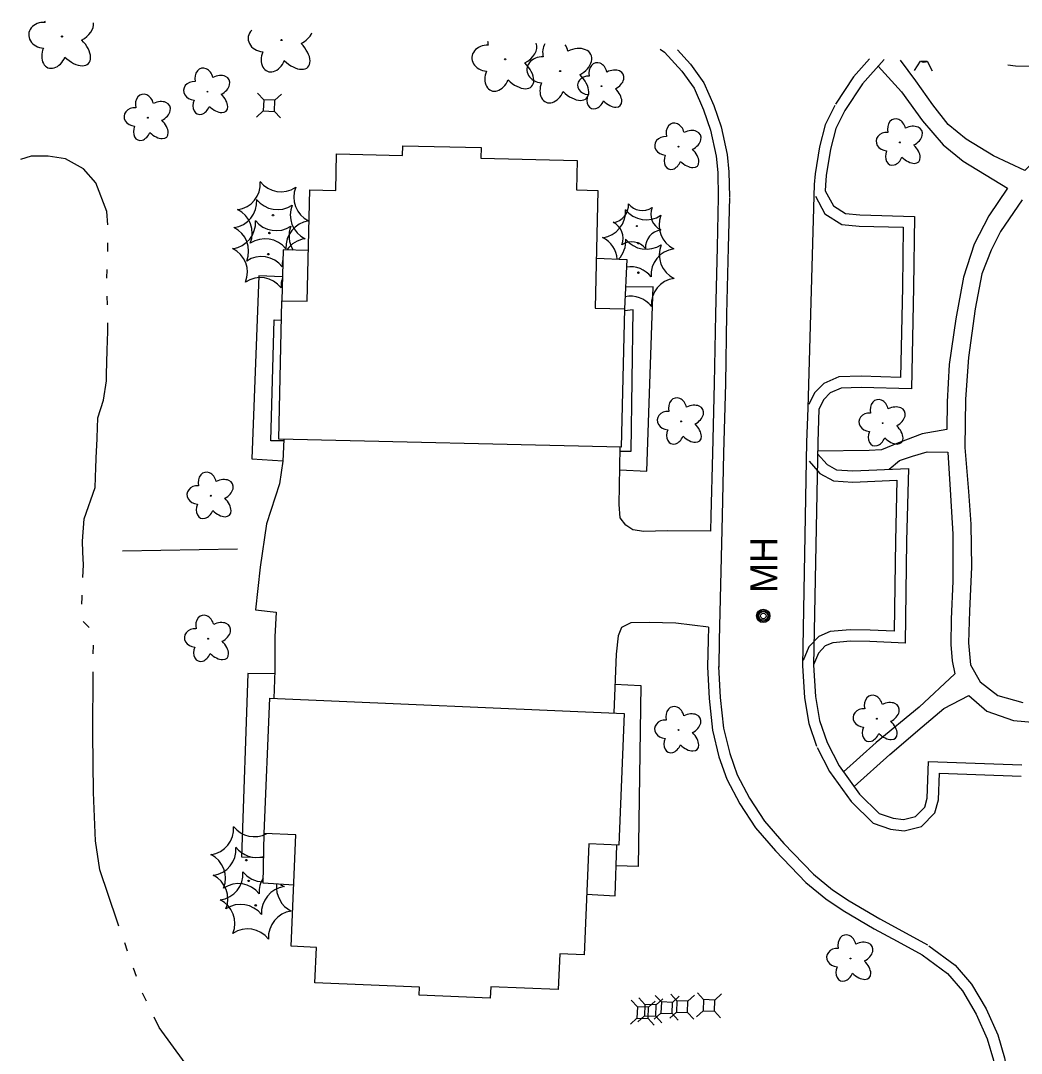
# Model space of a CAD drawing. Extents: x 588843 to 2552415, y 180129 to 269402.
# Drawn here: x 607666.6 to 607889.6, y 183987.9 to 184217.9 of the extents above; entities that cross this region are included whole.
import ezdxf

# ---------------------------------------------------------------- set-up
doc = ezdxf.new("R2010")
doc.units = 0
for name, color, linetype in [('E_BLD', 7, 'Continuous'), ('E_BLD_HvyDash', 7, 'Continuous'), ('E_DRN_RipRap', 7, 'Continuous'), ('E_DWY', 7, 'Continuous'), ('E_LAND_Vegetation', 7, 'Continuous'), ('E_LTG', 7, 'Continuous'), ('E_PATH_Sidewalk', 7, 'Continuous'), ('E_RDWY_C_and_G', 7, 'Continuous'), ('E_UTL_AG_Bold', 7, 'Continuous'), ('E_UTL_MH', 7, 'Continuous'), ('E_UTL_MH_Text', 7, 'Continuous'), ('E_WTR_P', 7, 'Continuous')]:
    doc.layers.add(name, color=color, linetype=linetype)

# ---------------------------------------------------------------- blocks, each defined once
blk = doc.blocks.new('DTRE_3')
at = {"layer": 'E_LAND_Vegetation'}
blk.add_circle((-0.6, 0), 0.601, dxfattribs=at)
for centre, major_axis, ratio in [((-6.1, 17.5), (4.5, -16.3), 0.782863), ((13.3, 9), (-17.3, -9.6), 0.691916), ((-19.3, 0.5), (16.2, -0.4), 0.832022), ((-8.2, -17.2), (5.9, 15.9), 0.716896), ((11.6, -12.2), (-16.4, 15), 0.560249)]:
    blk.add_ellipse(centre, major_axis=major_axis, ratio=ratio, start_param=1.570796, end_param=4.712389, dxfattribs=at)
blk = doc.blocks.new('CTRE_3')
at = {"layer": 'E_LAND_Vegetation'}
blk.add_circle((0, 0), 0.733, dxfattribs=at)
for centre, start, end in [((-39.3, 29.4), 280.2067, 5.9716), ((5.9, 49), 220.2113, 305.9762), ((45.4, 19.3), 160.2113, 245.9762), ((-45.4, -19.3), 340.2113, 65.9762), ((39.5, -29.6), 100.2511, 185.9272), ((-5.9, -49), 40.2113, 125.9762)]:
    blk.add_arc(centre, 25.8, start, end, dxfattribs=at)
blk = doc.blocks.new('MHO_2')
at = {"layer": 'E_UTL_MH'}
for centre, radius in [((0.3, -0.4), 9.84), ((0.3, -0.4), 7.98), ((0.2, -0.5), 6.35), ((0.1, -0.5), 3.97)]:
    blk.add_circle(centre, radius, dxfattribs=at)
blk = doc.blocks.new('MHT_2')
at = {"layer": 'E_UTL_MH_Text'}
blk.add_text('MH', height=39.37, dxfattribs=at).set_placement((-32.2, -19.7))
blk = doc.blocks.new('PED_2')
at = {"layer": 'E_UTL_AG_Bold'}
for p, q in [((-8.2, 8.2), (-17.5, 17.5)), ((8.2, 8.2), (17.5, 17.5)), ((-8.2, -8.2), (-17.5, -17.5)), ((8.2, -8.2), (17.5, -17.5))]:
    blk.add_line(p, q, dxfattribs=at)
blk.add_lwpolyline([(-8.2, -8.2), (8.2, -8.2), (8.2, 8.2), (-8.2, 8.2)], close=True, dxfattribs=at)

msp = doc.modelspace()

# ---------------------------------------------------------------- linework, layer by layer
at = {"layer": 'E_BLD'}
for points in [[(607800.46, 184122.89), (607724.14, 184124.68), (607724.86, 184155.54), (607730.45, 184155.41), (607731.04, 184180.22), (607736.84, 184180.08), (607737.03, 184188.24), (607751.73, 184187.9), (607751.78, 184190.06), (607769.26, 184189.65), (607769.2, 184187.27), (607790.63, 184186.76), (607790.47, 184180.22), (607795.28, 184180.11), (607794.67, 184153.88), (607801.18, 184153.73)], [(607722.14, 184067), (607801.15, 184063.63), (607799.9, 184034.26), (607793.22, 184034.54), (607792.17, 184009.83), (607786.75, 184010.06), (607786.41, 184002.1), (607771.38, 184002.74), (607771.27, 184000.2), (607755.43, 184000.87), (607755.5, 184002.64), (607732.19, 184003.63), (607732.53, 184011.51), (607726.9, 184011.75), (607727.95, 184036.58), (607720.86, 184036.88)]]:
    msp.add_lwpolyline(points, close=True, dxfattribs=at)
at = {"layer": 'E_BLD_HvyDash'}
for points in [[(607730.72, 184166.7), (607725.09, 184166.91), (607724.86, 184155.54)], [(607794.93, 184165.03), (607801.68, 184164.71), (607801.18, 184153.73)], [(607727.47, 184025.33), (607720.64, 184025.77), (607720.86, 184036.88)], [(607792.75, 184023.35), (607799.08, 184023.02), (607799.49, 184034.28)]]:
    msp.add_lwpolyline(points, dxfattribs=at)
at = {"layer": 'E_DRN_RipRap'}
msp.add_lwpolyline([(607714.95, 184100.22), (607689.34, 184099.74)], dxfattribs=at)
at = {"layer": 'E_DWY'}
for points in [[(607843.72, 184178.86), (607845.85, 184174.87), (607849.6, 184172.54), (607853.49, 184172.16), (607863.26, 184171.89), (607863.11, 184158.57), (607862.73, 184138.47), (607853.91, 184138.71), (607848.94, 184138.56), (607845.58, 184137.1), (607843.51, 184135.04), (607842.27, 184132.43)], [(607845.92, 184180.03), (607847.74, 184176.64), (607850.42, 184174.97), (607853.65, 184174.66), (607865.79, 184174.31), (607865.61, 184158.53), (607865.18, 184135.9), (607853.92, 184136.21), (607849.5, 184136.08), (607847.01, 184134.99), (607845.58, 184133.57), (607844.53, 184131.36)], [(607725.3, 184124.65), (607725.06, 184119.82), (607724.29, 184114.75), (607721.42, 184105.83), (607719.99, 184096.17), (607718.96, 184086.7), (607723.55, 184086.14), (607723.25, 184080.66), (607723.27, 184073.21), (607723.04, 184066.96)], [(607820.35, 184104.21), (607810.69, 184104.25), (607805.49, 184104.14), (607803.05, 184104.53), (607801.52, 184105.56), (607800.2, 184107.18), (607800.02, 184110.13), (607800.12, 184118.46), (607800.24, 184122.89)], [(607844.22, 184121.45), (607846.33, 184119.03), (607848.44, 184117.88), (607852.06, 184117.65), (607864.44, 184118.18), (607864.05, 184102.01)], [(607842.34, 184119.81), (607844.74, 184117.05), (607847.73, 184115.42), (607852.04, 184115.15), (607861.87, 184115.57), (607861.55, 184102.08)], [(607861.55, 184102.05), (607861.25, 184081.9), (607855.96, 184082.16), (607851.47, 184082.22), (607847.02, 184081.83), (607844.48, 184080.75), (607842.27, 184078.42), (607841.03, 184075.37)], [(607864.05, 184102.01), (607863.71, 184079.28), (607855.88, 184079.66), (607851.57, 184079.72), (607847.63, 184079.37), (607845.94, 184078.65), (607844.41, 184077.04), (607843.34, 184074.43)], [(607819.88, 184082.85), (607812.59, 184083.69), (607806.71, 184083.9), (607802.59, 184083.76), (607800.49, 184082.75), (607799.74, 184080.92), (607799.3, 184076.82), (607798.82, 184063.73)]]:
    msp.add_lwpolyline(points, dxfattribs=at)
at = {"layer": 'E_LAND_Vegetation'}
for centre, radius in [((607675.84, 184214.41), 0.128), ((607724.74, 184213.61), 0.128), ((607774.6, 184209.31), 0.128), ((607786.86, 184206.7), 0.128), ((607722.86, 184174.58), 0.167), ((607722.06, 184170.61), 0.167), ((607804.25, 184168.35), 0.167), ((607721.8, 184165.91), 0.167), ((607804.3, 184161.78), 0.167), ((607716.91, 184030.93), 0.167), ((607717.43, 184026.31), 0.167), ((607719, 184020.86), 0.167)]:
    msp.add_circle(centre, radius, dxfattribs=at)
for centre, radius, start, end in [((607714.14, 184181.64), 5.9, 278.0212, 3.7861), ((607724.64, 184185.71), 5.9, 218.0258, 303.7907), ((607733.39, 184178.6), 5.9, 158.0258, 243.7907), ((607713.35, 184177.67), 5.9, 278.0212, 3.7861), ((607723.85, 184181.74), 5.9, 218.0258, 303.7907), ((607732.6, 184174.63), 5.9, 158.0258, 243.7907), ((607712.33, 184170.55), 5.9, 338.0258, 63.7907), ((607795.53, 184175.41), 5.9, 278.0212, 3.7861), ((607806.03, 184179.48), 5.9, 218.0258, 303.7907), ((607814.78, 184172.37), 5.9, 158.0258, 243.7907), ((607713.08, 184172.97), 5.9, 278.0212, 3.7861), ((607711.53, 184166.59), 5.9, 338.0258, 63.7907), ((607723.58, 184177.05), 5.9, 218.0258, 303.7907), ((607731.62, 184167.46), 5.91, 98.0656, 183.7417), ((607732.33, 184169.94), 5.9, 158.0258, 211.833), ((607721.08, 184163.44), 5.9, 38.0258, 123.7907), ((607730.82, 184163.5), 5.91, 98.0656, 145.0905), ((607793.71, 184164.32), 5.9, 4.7228, 63.7907), ((607795.58, 184168.84), 5.9, 316.7807, 3.7861), ((607806.08, 184172.91), 5.9, 218.0258, 303.7907), ((607711.26, 184161.89), 5.9, 338.0258, 63.7907), ((607813, 184161.23), 5.91, 98.0656, 183.7417), ((607814.83, 184165.8), 5.9, 158.0258, 243.7907), ((607720.28, 184159.48), 5.9, 38.0258, 123.7907), ((607730.82, 184163.5), 5.91, 168.1837, 183.7417), ((607802.46, 184157.21), 5.9, 38.0258, 98.3383), ((607720.01, 184154.78), 5.9, 38.0258, 123.7907), ((607730.55, 184158.8), 5.91, 161.1701, 183.7417), ((607813.06, 184154.66), 5.91, 98.0656, 183.7417), ((607802.52, 184150.64), 5.9, 38.0258, 101.8721), ((607708.2, 184037.99), 5.9, 278.0212, 3.7861), ((607718.69, 184042.07), 5.9, 218.0258, 297.907), ((607708.71, 184033.37), 5.9, 278.0212, 3.7861), ((607719.21, 184037.44), 5.9, 218.0258, 285.1835), ((607706.38, 184026.91), 5.9, 338.0258, 63.7907), ((607706.9, 184022.28), 5.9, 338.0258, 63.7907), ((607710.28, 184027.92), 5.9, 278.0212, 3.7861), ((607720.78, 184031.99), 5.9, 218.0258, 268.7168), ((607725.67, 184023.82), 5.91, 147.9881, 183.7417), ((607715.13, 184019.8), 5.9, 38.0258, 123.7907), ((607726.19, 184019.19), 5.91, 98.0656, 183.7417), ((607729.53, 184024.88), 5.9, 173.2252, 243.7907), ((607727.96, 184030.33), 5.9, 234.6352, 243.7907), ((607708.46, 184016.83), 5.9, 338.0258, 63.7907), ((607715.65, 184015.17), 5.9, 38.0258, 123.7907), ((607727.75, 184013.74), 5.91, 98.0656, 183.7417), ((607717.21, 184009.72), 5.9, 38.0258, 123.7907)]:
    msp.add_arc(centre, radius, start, end, dxfattribs=at)
for centre, major_axis, ratio, start_param, end_param in [((607671.87, 184214.67), (3.45, -0.22), 0.832022, 1.570796, 4.712389), ((607674.8, 184218.17), (0.82, -3.52), 0.782863, 4.60284, 4.712389), ((607678.88, 184216.21), (-3.77, -1.91), 0.691916, 1.570796, 2.89425), ((607720.77, 184213.87), (3.45, -0.22), 0.832022, 2.485146, 4.712389), ((607727.78, 184215.41), (-3.77, -1.91), 0.691916, 1.570796, 2.436296), ((607678.35, 184211.72), (-3.38, 3.34), 0.560249, 1.570796, 4.712389), ((607727.25, 184210.92), (-3.38, 3.34), 0.560249, 1.570796, 4.712389), ((607773.56, 184213.07), (0.82, -3.52), 0.782863, 4.450151, 4.712389), ((607777.64, 184211.11), (-3.77, -1.91), 0.691916, 1.570796, 3.08674), ((607674.09, 184210.8), (1.39, 3.35), 0.716896, 1.570796, 4.712389), ((607722.99, 184210), (1.39, 3.35), 0.716896, 1.570796, 4.712389), ((607770.63, 184209.56), (3.45, -0.22), 0.832022, 1.570796, 4.712389), ((607785.82, 184210.47), (0.82, -3.52), 0.782863, 3.831211, 4.712389), ((607785.82, 184210.47), (0.82, -3.52), 0.782863, 1.570796, 2.018153), ((607789.9, 184208.5), (-3.77, -1.91), 0.691916, 1.570796, 4.712389), ((607777.11, 184206.61), (-3.38, 3.34), 0.560249, 1.570796, 4.712389), ((607782.89, 184206.96), (3.45, -0.22), 0.832022, 1.570796, 4.712389), ((607772.85, 184205.7), (1.39, 3.35), 0.716896, 1.570796, 4.712389), ((607789.37, 184204.01), (-3.38, 3.34), 0.560249, 1.570796, 4.712389), ((607785.11, 184203.1), (1.39, 3.35), 0.716896, 1.570796, 4.712389)]:
    msp.add_ellipse(centre, major_axis=major_axis, ratio=ratio, start_param=start_param, end_param=end_param, dxfattribs=at)
at = {"layer": 'E_LTG'}
for p, q in [((607865.85, 184206.82), (607867.17, 184208.91)), ((607869.85, 184206.67), (607868.7, 184208.84))]:
    msp.add_line(p, q, dxfattribs=at)
msp.add_lwpolyline([(607868.61, 184208.84), (607867.23, 184208.91)], dxfattribs=at)
msp.add_arc((607867.98, 184210.21), 1.5, 239.8623, 294.8506, dxfattribs=at)
at = {"layer": 'E_PATH_Sidewalk'}
for points in [[(607953.77, 184204.91), (607950.72, 184201.41), (607946.57, 184198.03), (607942.45, 184195.24), (607934.77, 184191.6), (607930.09, 184195.1), (607926.04, 184196.91), (607921.17, 184197.78), (607915.67, 184197.68), (607909.26, 184196.54), (607904.38, 184194.56), (607898.58, 184191.54), (607893.34, 184187.51), (607890.39, 184184.58), (607883.44, 184187.78), (607877.31, 184191.53), (607873.31, 184194.81), (607869.93, 184199.15), (607866.11, 184204.49), (607862.7, 184209.12)], [(607857.69, 184207.77), (607862.92, 184202.05), (607867.59, 184195.6), (607872.2, 184190.24), (607876.68, 184186.64), (607886.56, 184180.6), (607882.41, 184174.47), (607879.14, 184168.12), (607876.72, 184160.76), (607875.01, 184151.5), (607873.56, 184141.36), (607873.06, 184133.04), (607873.03, 184126.87), (607867.5, 184125.89), (607862.24, 184123.92), (607858.45, 184122.3), (607855.7, 184122.2), (607844.23, 184122.03)], [(607889.84, 184178.04), (607884.98, 184170.96), (607882.87, 184166.82), (607880.81, 184161.5), (607879.35, 184153.71), (607877.88, 184142.88), (607877.15, 184133.59), (607877.05, 184122.81), (607877.87, 184113.07), (607878.39, 184105.8), (607878.53, 184096.18), (607878.08, 184086.49), (607877.82, 184079.35), (607878.33, 184074.42), (607880.45, 184070.62), (607884.36, 184067.64), (607889.99, 184066.06)], [(607724.97, 184160.86), (607719.72, 184161.07), (607718.14, 184120.34), (607725.07, 184119.88)], [(607800.12, 184117.87), (607806.17, 184117.57), (607807.56, 184158.6), (607801.4, 184158.53)], [(607800.22, 184122.04), (607802.69, 184122.05), (607803.15, 184153.51), (607801.17, 184153.31)], [(607725.29, 184124.33), (607722.39, 184124.35), (607723.08, 184151.29), (607724.76, 184151.23)], [(607860.18, 184118), (607862.49, 184119.97), (607865.37, 184120.94), (607868.64, 184121.9), (607873.24, 184121.83), (607873.87, 184112.2), (607874.34, 184103.55), (607874.36, 184093.06), (607873.95, 184084.64), (607873.94, 184078.96), (607874.2, 184075.32), (607874.78, 184072.45), (607866.86, 184064.99), (607857.26, 184057.11), (607849.99, 184050.59)], [(607723.24, 184072.4), (607717.23, 184072.52), (607715.85, 184031.68), (607720.75, 184031.49)], [(607799.05, 184070.13), (607804.83, 184069.83), (607804.24, 184029.55), (607799.32, 184029.63)], [(607852.35, 184047.32), (607860.3, 184054.43), (607867.49, 184060.64), (607872.34, 184064.68), (607877.94, 184067.61), (607881.93, 184064.13), (607887.84, 184062.06), (607892.92, 184061.58), (607901.25, 184061.57), (607909.48, 184061.37), (607915.17, 184061.46), (607920.24, 184060.49), (607925.3, 184059.62), (607929.03, 184059.68), (607930.92, 184060.29), (607933.14, 184062.08), (607937.57, 184059.86), (607943.03, 184056.23), (607949.7, 184051.08), (607953.5, 184047.71), (607956.84, 184042.36)]]:
    msp.add_lwpolyline(points, dxfattribs=at)
at = {"layer": 'E_RDWY_C_and_G'}
for points in [[(607809.15, 184211.59), (607810.07, 184210.88), (607813.99, 184206.66), (607816.68, 184202.87), (607818.78, 184198.09), (607820.34, 184193.56), (607821.62, 184187.71), (607821.96, 184184.09), (607822.07, 184178.6)], [(607812.98, 184211.41), (607815.93, 184208.24), (607818.86, 184204.11), (607821.11, 184199), (607822.75, 184194.24), (607824.09, 184188.1), (607824.45, 184184.23), (607824.57, 184178.65)], [(607855.82, 184209.43), (607852.24, 184205.38), (607848.21, 184199.3)], [(607859.02, 184209.29), (607854.23, 184203.85), (607850.29, 184197.92)], [(607893.73, 184207.68), (607888.3, 184207.81), (607886.65, 184208.01)], [(607848.05, 184199.03), (607845.92, 184194.74), (607844.68, 184189.82), (607843.65, 184183.77), (607843.46, 184181.44), (607842.04, 184131.63), (607841.77, 184124.07), (607840.84, 184074.27), (607841.29, 184067.07), (607842.23, 184061.4), (607843.98, 184056.34)], [(607850.29, 184197.92), (607848.28, 184193.87), (607847.13, 184189.3), (607846.13, 184183.46), (607845.96, 184181.31), (607845.92, 184180.03)], [(607822.07, 184178.6), (607821.82, 184167.47), (607821.44, 184152.58), (607821.19, 184137.13), (607820.78, 184121.61), (607820.43, 184107.66), (607820.35, 184104.21)], [(607824.57, 184178.54), (607824.32, 184167.41), (607823.94, 184152.52), (607823.69, 184137.08), (607823.28, 184121.55), (607822.93, 184107.6), (607822.32, 184079.94), (607822.18, 184073.9)], [(607844.53, 184131.36), (607844.27, 184124.01), (607843.34, 184074.33), (607843.77, 184067.35), (607844.66, 184062.02), (607846.35, 184057.16)], [(607819.88, 184082.85), (607819.82, 184080), (607819.68, 184073.96)], [(607819.68, 184073.96), (607820.05, 184066.97), (607820.81, 184059.88), (607822.24, 184053.94), (607824.02, 184048.94), (607826.88, 184043.5), (607830.37, 184038.12), (607834.82, 184033.01)], [(607822.17, 184074.09), (607822.54, 184067.17), (607823.28, 184060.31), (607824.64, 184054.66), (607826.32, 184049.94), (607829.04, 184044.76), (607832.38, 184039.62), (607836.7, 184034.65)], [(607846.35, 184057.16), (607849, 184051.96), (607853.57, 184045.62), (607857.93, 184041.34), (607861.03, 184040.25), (607863.37, 184039.96), (607866.04, 184040.65), (607868.08, 184042.74), (607868.64, 184044.77), (607868.94, 184052.9), (607889.7, 184052.15)], [(607844.12, 184056.02), (607846.86, 184050.65), (607851.67, 184043.98), (607856.57, 184039.17), (607860.46, 184037.8), (607863.54, 184037.43), (607867.34, 184038.4), (607870.32, 184041.45), (607871.13, 184044.39), (607871.35, 184050.31), (607889.61, 184049.65)], [(607836.62, 184034.74), (607843.32, 184027.78), (607847.52, 184024.34), (607851.27, 184021.87), (607858.09, 184017.83), (607863.12, 184015.08), (607868.74, 184012.06)], [(607834.82, 184033.01), (607841.62, 184025.94), (607846.04, 184022.33), (607849.95, 184019.75), (607856.86, 184015.66), (607861.93, 184012.89), (607867.55, 184009.86)], [(607869.04, 184011.86), (607874.85, 184007.52), (607878.55, 184003.32), (607881.77, 183997.81), (607884.37, 183992.01), (607885.87, 183986.92), (607886.7, 183982.04), (607887.05, 183977.79), (607887.12, 183972.07)], [(607867.55, 184009.86), (607873.15, 184005.68), (607876.51, 184001.85), (607879.55, 183996.66), (607882.02, 183991.15), (607883.43, 183986.36), (607884.22, 183981.73), (607884.55, 183977.67), (607884.62, 183972.04)]]:
    msp.add_lwpolyline(points, dxfattribs=at)
at = {"layer": 'E_WTR_P'}
for points in [[(607686.04, 184172.43), (607685.82, 184175.41), (607683.37, 184181.79), (607680.59, 184184.92), (607676.65, 184187.11), (607672.72, 184187.75), (607668.98, 184187.75), (607666.62, 184186.98)], [(607686.06, 184166.49), (607686.06, 184166.51), (607686.06, 184168.47)], [(607685.85, 184160.55), (607685.92, 184162.53)], [(607685.95, 184154.61), (607685.91, 184156.59)], [(607683.54, 184122.19), (607683.57, 184123.11), (607683.64, 184125.01), (607683.8, 184129.46), (607685.07, 184133.36), (607685.72, 184137.72), (607685.78, 184139.13), (607685.9, 184144.56), (607686.05, 184148.72), (607686.02, 184150.65)], [(607680.47, 184093.91), (607680.63, 184096.74), (607680.45, 184099.5), (607680.4, 184101.98), (607680.79, 184106.97), (607683.24, 184113.95), (607683.4, 184118.39), (607683.54, 184122.19)], [(607680.24, 184087.97), (607680.3, 184089.48), (607680.32, 184089.95)], [(607681.89, 184082.66), (607681.82, 184082.86), (607680.56, 184084.09)], [(607682.78, 184076.86), (607682.82, 184078.84)], [(607682.9, 184044.18), (607682.82, 184046.11), (607682.72, 184059.04), (607682.75, 184072.9)], [(607688.5, 184016.24), (607688.12, 184017.33), (607684.23, 184028.77), (607683.27, 184035.23), (607682.9, 184044.17)], [(607690.45, 184010.63), (607689.8, 184012.5)], [(607692.4, 184005.01), (607691.75, 184006.88)], [(607694.65, 183999.52), (607693.78, 184001.3)], [(607716.23, 183975.82), (607714.92, 183976.42), (607708.47, 183981.31), (607703.28, 183985.71), (607697.5, 183993.69), (607696.39, 183995.96)]]:
    msp.add_lwpolyline(points, dxfattribs=at)

# ---------------------------------------------------------------- block references
at = {"layer": 'E_LAND_Vegetation', "xscale": 0.15240030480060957, "yscale": 0.15240030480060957, "rotation": -2.1855189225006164}
for name, p in [('DTRE_3', (607796.14, 184203.32)), ('DTRE_3', (607708.32, 184202.1)), ('DTRE_3', (607695.07, 184196.3)), ('DTRE_3', (607813.33, 184189.85)), ('DTRE_3', (607862.66, 184190.8)), ('CTRE_3', (607803.96, 184172.15)), ('DTRE_3', (607813.88, 184128.66)), ('DTRE_3', (607858.82, 184128.28)), ('DTRE_3', (607709.07, 184112.1)), ('DTRE_3', (607708.5, 184080.25)), ('DTRE_3', (607857.51, 184062.43)), ('DTRE_3', (607813.29, 184059.91)), ('DTRE_3', (607851.63, 184009.04))]:
    msp.add_blockref(name, p, dxfattribs=at)
at = {"layer": 'E_UTL_AG_Bold', "xscale": 0.15240030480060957, "yscale": 0.15240030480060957, "rotation": -2.1855189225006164}
for p in [(607721.98, 184199.01), (607820.03, 183998.58), (607805.26, 183996.96), (607806.95, 183997.48), (607810.6, 183998.04), (607814.04, 183998.3)]:
    msp.add_blockref('PED_2', p, dxfattribs=at)
at = {"layer": 'E_UTL_MH', "xscale": 0.1524003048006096, "yscale": 0.15240030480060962, "rotation": 89.87908049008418}
msp.add_blockref('MHO_2', (607832.05, 184085.29), dxfattribs=at)
at = {"layer": 'E_UTL_MH_Text', "xscale": 0.15240030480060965, "yscale": 0.15240030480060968, "rotation": 89.87908049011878}
msp.add_blockref('MHT_2', (607832.23, 184095.35), dxfattribs=at)

doc.saveas('drawing.dxf')
